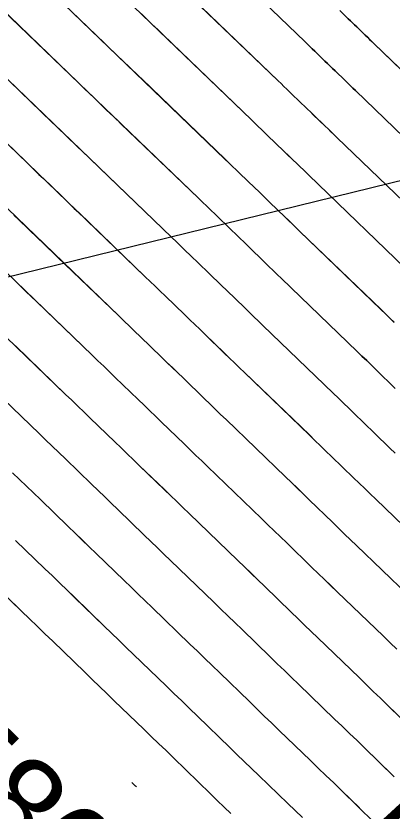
# Model space of a CAD drawing. Extents: x 954385 to 988206, y 1868364 to 1924553.
# Drawn here: x 955870.1 to 955894.3, y 1923025.4 to 1923076.5 of the extents above; entities that cross this region are included whole.
import ezdxf

# ---------------------------------------------------------------- set-up
doc = ezdxf.new("R2010")
doc.units = 0
for name, color, linetype in [('1', 7, 'Continuous'), ('Ex_Contour Labels', 7, 'Continuous'), ('Ex_Major Contours', 7, 'Continuous'), ('Ex_Minor Contours', 7, 'Continuous'), ('Slopes', 7, 'Continuous')]:
    doc.layers.add(name, color=color, linetype=linetype)

msp = doc.modelspace()

# ---------------------------------------------------------------- linework, layer by layer
at = {"layer": '1'}
for points in [[(955898.19, 1923065.685), (955891.939, 1923071.711), (955891.776, 1923071.868), (955891.613, 1923072.026), (955891.449, 1923072.184), (955891.286, 1923072.342), (955890.634, 1923072.975), (955890.471, 1923073.132), (955890.309, 1923073.289), (955890.146, 1923073.446), (955889.984, 1923073.603), (955889.333, 1923074.232), (955889.17, 1923074.389), (955889.008, 1923074.546), (955888.845, 1923074.703), (955888.682, 1923074.86), (955873.216, 1923089.761)], [(955896.656, 1923062.996), (955890.752, 1923068.687), (955890.562, 1923068.87), (955890.373, 1923069.053), (955890.184, 1923069.236), (955889.995, 1923069.419), (955889.238, 1923070.152), (955889.05, 1923070.335), (955888.861, 1923070.517), (955888.673, 1923070.699), (955888.484, 1923070.882), (955887.73, 1923071.61), (955887.541, 1923071.792), (955887.353, 1923071.974), (955887.164, 1923072.156), (955886.975, 1923072.338), (955871.672, 1923087.083)], [(955895.121, 1923060.307), (955889.565, 1923065.664), (955889.349, 1923065.871), (955889.134, 1923066.079), (955888.919, 1923066.287), (955888.704, 1923066.496), (955887.843, 1923067.33), (955887.629, 1923067.538), (955887.414, 1923067.745), (955887.2, 1923067.952), (955886.985, 1923068.16), (955886.127, 1923068.988), (955885.913, 1923069.195), (955885.698, 1923069.402), (955885.483, 1923069.609), (955885.269, 1923069.816), (955870.128, 1923084.405)], [(955894.435, 1923056.798), (955894.153, 1923057.072), (955893.87, 1923057.345), (955893.587, 1923057.618), (955888.377, 1923062.64), (955888.136, 1923062.873), (955887.895, 1923063.106), (955887.653, 1923063.339), (955887.412, 1923063.573), (955886.447, 1923064.508), (955886.207, 1923064.741), (955885.967, 1923064.973), (955885.727, 1923065.206), (955885.486, 1923065.438), (955884.524, 1923066.367), (955884.284, 1923066.599), (955884.043, 1923066.831), (955883.803, 1923067.063), (955883.562, 1923067.295), (955868.583, 1923081.727)], [(955867.039, 1923079.049), (955881.856, 1923064.773), (955882.122, 1923064.516), (955882.389, 1923064.259), (955882.655, 1923064.002), (955882.922, 1923063.745), (955883.987, 1923062.716), (955884.254, 1923062.459), (955884.52, 1923062.201), (955884.786, 1923061.944), (955885.052, 1923061.686), (955886.121, 1923060.649), (955886.388, 1923060.391), (955886.655, 1923060.133), (955886.923, 1923059.874), (955887.19, 1923059.616), (955892.053, 1923054.929), (955892.36, 1923054.632), (955892.667, 1923054.335), (955892.974, 1923054.038), (955893.281, 1923053.741), (955894.507, 1923052.55)], [(955890.936, 1923076.853), (955891.483, 1923076.325), (955891.619, 1923076.193), (955891.756, 1923076.061), (955891.892, 1923075.929), (955892.029, 1923075.797), (955892.578, 1923075.265), (955892.715, 1923075.132), (955892.852, 1923074.999), (955892.989, 1923074.867), (955893.126, 1923074.735), (955899.724, 1923068.375)], [(955865.494, 1923076.371), (955880.149, 1923062.252), (955880.442, 1923061.97), (955880.734, 1923061.688), (955881.026, 1923061.405), (955881.319, 1923061.123), (955882.488, 1923059.994), (955882.78, 1923059.712), (955883.073, 1923059.429), (955883.365, 1923059.147), (955883.656, 1923058.864), (955884.83, 1923057.726), (955885.123, 1923057.443), (955885.416, 1923057.159), (955885.709, 1923056.876), (955886.003, 1923056.593), (955890.519, 1923052.24), (955890.85, 1923051.92), (955891.182, 1923051.599), (955891.513, 1923051.278), (955891.844, 1923050.957), (955893.167, 1923049.672), (955893.498, 1923049.35), (955893.83, 1923049.029), (955894.161, 1923048.709), (955894.493, 1923048.389)], [(955863.95, 1923073.693), (955878.442, 1923059.73), (955878.761, 1923059.423), (955879.079, 1923059.116), (955879.398, 1923058.809), (955879.716, 1923058.502), (955880.989, 1923057.272), (955881.307, 1923056.965), (955881.625, 1923056.657), (955881.943, 1923056.35), (955882.261, 1923056.042), (955883.539, 1923054.803), (955883.857, 1923054.494), (955884.177, 1923054.186), (955884.496, 1923053.877), (955884.816, 1923053.569), (955888.984, 1923049.551), (955889.341, 1923049.207), (955889.697, 1923048.863), (955890.052, 1923048.518), (955890.408, 1923048.173), (955891.828, 1923046.793), (955892.184, 1923046.448), (955892.539, 1923046.104), (955892.895, 1923045.759), (955893.252, 1923045.416), (955896.868, 1923041.929)], [(955895.303, 1923039.267), (955892.01, 1923042.443), (955891.63, 1923042.81), (955891.249, 1923043.178), (955890.869, 1923043.546), (955890.489, 1923043.915), (955888.971, 1923045.39), (955888.591, 1923045.758), (955888.211, 1923046.126), (955887.831, 1923046.494), (955887.45, 1923046.862), (955883.628, 1923050.545), (955883.283, 1923050.879), (955882.937, 1923051.212), (955882.592, 1923051.546), (955882.247, 1923051.88), (955880.866, 1923053.22), (955880.522, 1923053.552), (955880.178, 1923053.885), (955879.834, 1923054.218), (955879.49, 1923054.55), (955878.113, 1923055.88), (955877.769, 1923056.212), (955877.425, 1923056.544), (955877.08, 1923056.877), (955876.736, 1923057.209), (955862.406, 1923071.015)], [(955894.607, 1923035.768), (955894.173, 1923036.187), (955893.739, 1923036.606), (955890.769, 1923039.47), (955890.364, 1923039.861), (955889.959, 1923040.252), (955889.554, 1923040.644), (955889.15, 1923041.036), (955887.534, 1923042.606), (955887.13, 1923042.998), (955886.726, 1923043.39), (955886.321, 1923043.782), (955885.916, 1923044.173), (955882.441, 1923047.522), (955882.069, 1923047.88), (955881.698, 1923048.239), (955881.327, 1923048.598), (955880.956, 1923048.957), (955879.47, 1923050.397), (955879.101, 1923050.755), (955878.731, 1923051.113), (955878.361, 1923051.471), (955877.991, 1923051.828), (955876.51, 1923053.258), (955876.14, 1923053.615), (955875.77, 1923053.973), (955875.4, 1923054.33), (955875.029, 1923054.687), (955860.861, 1923068.338)], [(955895.824, 1923030.406), (955894, 1923032.177), (955893.544, 1923032.62), (955893.088, 1923033.062), (955892.631, 1923033.504), (955892.174, 1923033.945), (955889.528, 1923036.497), (955889.098, 1923036.911), (955888.669, 1923037.327), (955888.24, 1923037.742), (955887.811, 1923038.158), (955886.098, 1923039.822), (955885.669, 1923040.238), (955885.24, 1923040.654), (955884.811, 1923041.069), (955884.381, 1923041.483), (955881.254, 1923044.498), (955880.856, 1923044.882), (955880.459, 1923045.266), (955880.062, 1923045.65), (955879.665, 1923046.034), (955878.075, 1923047.575), (955877.679, 1923047.958), (955877.284, 1923048.341), (955876.888, 1923048.724), (955876.492, 1923049.107), (955874.908, 1923050.636), (955874.511, 1923051.019), (955874.115, 1923051.401), (955873.719, 1923051.783), (955873.322, 1923052.165), (955859.317, 1923065.66)], [(955894.284, 1923027.721), (955892.528, 1923029.427), (955892.049, 1923029.891), (955891.57, 1923030.356), (955891.09, 1923030.82), (955890.609, 1923031.284), (955888.286, 1923033.524), (955887.832, 1923033.962), (955887.378, 1923034.401), (955886.925, 1923034.84), (955886.472, 1923035.28), (955884.661, 1923037.039), (955884.208, 1923037.478), (955883.755, 1923037.917), (955883.301, 1923038.356), (955882.847, 1923038.794), (955880.067, 1923041.474), (955879.643, 1923041.883), (955879.219, 1923042.292), (955878.796, 1923042.702), (955878.373, 1923043.111), (955876.679, 1923044.753), (955876.258, 1923045.161), (955875.836, 1923045.569), (955875.415, 1923045.977), (955874.993, 1923046.385), (955873.305, 1923048.015), (955872.883, 1923048.422), (955872.461, 1923048.83), (955872.038, 1923049.237), (955871.616, 1923049.644), (955857.773, 1923062.982)], [(955869.909, 1923047.122), (955870.358, 1923046.69), (955870.806, 1923046.258), (955871.254, 1923045.826), (955871.702, 1923045.393), (955873.494, 1923043.663), (955873.942, 1923043.23), (955874.389, 1923042.797), (955874.837, 1923042.364), (955875.284, 1923041.931), (955877.082, 1923040.188), (955877.531, 1923039.753), (955877.98, 1923039.319), (955878.43, 1923038.885), (955878.879, 1923038.451), (955881.313, 1923036.105), (955881.791, 1923035.643), (955882.27, 1923035.181), (955882.747, 1923034.718), (955883.225, 1923034.255), (955885.133, 1923032.401), (955885.61, 1923031.938), (955886.088, 1923031.475), (955886.566, 1923031.013), (955887.045, 1923030.551), (955889.061, 1923028.607), (955889.556, 1923028.129), (955890.051, 1923027.65), (955890.546, 1923027.171), (955891.04, 1923026.692), (955892.196, 1923025.568)], [(955870.099, 1923042.771), (955871.995, 1923040.941), (955872.468, 1923040.483), (955872.942, 1923040.025), (955873.415, 1923039.567), (955873.888, 1923039.109), (955875.791, 1923037.265), (955876.266, 1923036.805), (955876.741, 1923036.345), (955877.216, 1923035.886), (955877.692, 1923035.427), (955879.778, 1923033.416), (955880.281, 1923032.931), (955880.784, 1923032.445), (955881.286, 1923031.958), (955881.788, 1923031.471), (955883.866, 1923029.453), (955884.332, 1923029.001), (955884.798, 1923028.549), (955885.264, 1923028.098), (955885.731, 1923027.648), (955887.6, 1923025.846), (955888.066, 1923025.395), (955888.533, 1923024.944)], [(955883.945, 1923025.2), (955883.507, 1923025.623), (955883.07, 1923026.047), (955882.633, 1923026.472), (955880.246, 1923028.79), (955879.773, 1923029.25), (955879.299, 1923029.708), (955878.825, 1923030.167), (955878.35, 1923030.625), (955876.45, 1923032.456), (955875.976, 1923032.914), (955875.501, 1923033.372), (955875.027, 1923033.831), (955874.554, 1923034.289), (955872.493, 1923036.287), (955871.994, 1923036.77), (955871.495, 1923037.253), (955870.995, 1923037.736), (955870.496, 1923038.219), (955868.441, 1923040.203)], [(955877.87, 1923026.918), (955877.814, 1923026.972), (955877.571, 1923027.207)]]:
    msp.add_lwpolyline(points, dxfattribs=at)
at = {"layer": 'Ex_Major Contours'}
for points in [[(955896.655, 1923062.995), (955890.752, 1923068.688), (955890.563, 1923068.87), (955890.374, 1923069.053), (955890.185, 1923069.236), (955889.996, 1923069.419), (955889.239, 1923070.153), (955889.05, 1923070.336), (955888.862, 1923070.518), (955888.674, 1923070.7), (955888.485, 1923070.882), (955887.731, 1923071.611), (955887.542, 1923071.793), (955887.353, 1923071.975), (955887.165, 1923072.157), (955886.976, 1923072.338), (955880.943, 1923078.149)], [(955866.258, 1923071.471), (955870.756, 1923067.135), (955871.039, 1923066.862), (955871.323, 1923066.588), (955871.607, 1923066.315), (955871.891, 1923066.042), (955873.026, 1923064.948), (955873.309, 1923064.675), (955873.593, 1923064.401), (955873.877, 1923064.128), (955874.161, 1923063.855), (955878.443, 1923059.73), (955878.761, 1923059.423), (955879.08, 1923059.116), (955879.398, 1923058.809), (955879.717, 1923058.502), (955880.99, 1923057.273), (955881.308, 1923056.966), (955881.626, 1923056.658), (955881.944, 1923056.35), (955882.262, 1923056.042), (955883.539, 1923054.804), (955883.858, 1923054.495), (955884.177, 1923054.186), (955884.496, 1923053.877), (955884.816, 1923053.569), (955888.983, 1923049.55), (955889.34, 1923049.206), (955889.696, 1923048.862), (955890.051, 1923048.517), (955890.407, 1923048.172), (955891.828, 1923046.792), (955892.183, 1923046.447), (955892.539, 1923046.102), (955892.895, 1923045.758), (955893.251, 1923045.414), (955896.868, 1923041.928)], [(955893.156, 1923024.635), (955891.04, 1923026.691), (955890.546, 1923027.17), (955890.051, 1923027.649), (955889.556, 1923028.128), (955889.061, 1923028.606), (955887.045, 1923030.55), (955886.566, 1923031.012), (955886.088, 1923031.474), (955885.61, 1923031.937), (955885.133, 1923032.4), (955883.224, 1923034.254), (955882.747, 1923034.717), (955882.269, 1923035.18), (955881.791, 1923035.642), (955881.312, 1923036.104), (955878.879, 1923038.451), (955878.429, 1923038.885), (955877.98, 1923039.319), (955877.531, 1923039.753), (955877.082, 1923040.188), (955875.284, 1923041.932), (955874.837, 1923042.365), (955874.39, 1923042.798), (955873.942, 1923043.231), (955873.494, 1923043.664), (955871.702, 1923045.393), (955871.254, 1923045.826), (955870.806, 1923046.258), (955870.358, 1923046.69), (955869.909, 1923047.122)]]:
    msp.add_lwpolyline(points, dxfattribs=at)
at = {"layer": 'Ex_Minor Contours'}
for points in [[(955882.3, 1923081.008), (955888.683, 1923074.86), (955888.845, 1923074.703), (955889.008, 1923074.546), (955889.171, 1923074.389), (955889.334, 1923074.232), (955889.984, 1923073.604), (955890.147, 1923073.447), (955890.309, 1923073.29), (955890.472, 1923073.133), (955890.634, 1923072.975), (955891.287, 1923072.342), (955891.45, 1923072.184), (955891.613, 1923072.027), (955891.776, 1923071.869), (955891.939, 1923071.711), (955898.189, 1923065.684)], [(955894.434, 1923056.797), (955894.152, 1923057.07), (955893.869, 1923057.344), (955893.586, 1923057.617), (955888.378, 1923062.64), (955888.136, 1923062.873), (955887.895, 1923063.106), (955887.654, 1923063.34), (955887.413, 1923063.573), (955886.448, 1923064.509), (955886.208, 1923064.741), (955885.968, 1923064.974), (955885.727, 1923065.206), (955885.487, 1923065.439), (955884.525, 1923066.367), (955884.285, 1923066.599), (955884.044, 1923066.831), (955883.803, 1923067.063), (955883.563, 1923067.295), (955878.23, 1923072.431), (955878.029, 1923072.625), (955877.827, 1923072.819), (955877.626, 1923073.013), (955877.424, 1923073.208), (955876.619, 1923073.984), (955876.417, 1923074.178), (955876.216, 1923074.372), (955876.015, 1923074.566), (955875.813, 1923074.76), (955870.478, 1923079.903)], [(955894.506, 1923052.549), (955893.28, 1923053.739), (955892.973, 1923054.037), (955892.667, 1923054.334), (955892.359, 1923054.631), (955892.052, 1923054.928), (955887.19, 1923059.617), (955886.923, 1923059.875), (955886.656, 1923060.133), (955886.388, 1923060.391), (955886.122, 1923060.65), (955885.052, 1923061.687), (955884.786, 1923061.944), (955884.52, 1923062.202), (955884.254, 1923062.459), (955883.988, 1923062.717), (955882.922, 1923063.745), (955882.656, 1923064.003), (955882.389, 1923064.26), (955882.123, 1923064.517), (955881.856, 1923064.774), (955876.874, 1923069.572), (955876.645, 1923069.793), (955876.416, 1923070.013), (955876.187, 1923070.234), (955875.958, 1923070.454), (955875.043, 1923071.336), (955874.814, 1923071.557), (955874.585, 1923071.777), (955874.356, 1923071.998), (955874.127, 1923072.218), (955869.071, 1923077.092)], [(955899.723, 1923068.373), (955893.127, 1923074.735), (955892.989, 1923074.867), (955892.852, 1923075), (955892.715, 1923075.133), (955892.578, 1923075.265), (955892.03, 1923075.797), (955891.893, 1923075.93), (955891.757, 1923076.062), (955891.62, 1923076.194), (955891.483, 1923076.326), (955890.936, 1923076.854)], [(955895.121, 1923060.306), (955889.565, 1923065.664), (955889.349, 1923065.872), (955889.134, 1923066.08), (955888.919, 1923066.288), (955888.704, 1923066.496), (955887.843, 1923067.331), (955887.629, 1923067.539), (955887.415, 1923067.746), (955887.201, 1923067.953), (955886.986, 1923068.16), (955886.128, 1923068.989), (955885.913, 1923069.196), (955885.699, 1923069.403), (955885.484, 1923069.61), (955885.269, 1923069.817), (955879.587, 1923075.29), (955879.239, 1923075.625), (955878.891, 1923075.961), (955878.195, 1923076.631)], [(955894.493, 1923048.387), (955894.161, 1923048.708), (955893.829, 1923049.028), (955893.498, 1923049.349), (955893.167, 1923049.67), (955891.843, 1923050.956), (955891.512, 1923051.277), (955891.181, 1923051.598), (955890.85, 1923051.918), (955890.518, 1923052.239), (955886.003, 1923056.593), (955885.709, 1923056.876), (955885.416, 1923057.159), (955885.123, 1923057.443), (955884.83, 1923057.727), (955883.657, 1923058.865), (955883.365, 1923059.147), (955883.073, 1923059.43), (955882.781, 1923059.712), (955882.489, 1923059.995), (955881.319, 1923061.124), (955881.027, 1923061.406), (955880.735, 1923061.688), (955880.442, 1923061.97), (955880.149, 1923062.252), (955875.517, 1923066.714), (955875.261, 1923066.96), (955875.005, 1923067.207), (955874.748, 1923067.454), (955874.492, 1923067.701), (955873.467, 1923068.689), (955873.21, 1923068.936), (955872.954, 1923069.183), (955872.698, 1923069.43), (955872.441, 1923069.677), (955867.664, 1923074.281)], [(955870.003, 1923063.694), (955870.314, 1923063.394), (955871.559, 1923062.195), (955871.871, 1923061.895), (955872.182, 1923061.595), (955872.493, 1923061.296), (955872.804, 1923060.996), (955876.736, 1923057.209), (955877.081, 1923056.877), (955877.425, 1923056.545), (955877.769, 1923056.213), (955878.114, 1923055.88), (955879.491, 1923054.551), (955879.835, 1923054.219), (955880.179, 1923053.886), (955880.522, 1923053.553), (955880.866, 1923053.22), (955882.248, 1923051.881), (955882.592, 1923051.547), (955882.937, 1923051.213), (955883.283, 1923050.879), (955883.628, 1923050.545), (955887.449, 1923046.861), (955887.83, 1923046.493), (955888.21, 1923046.125), (955888.59, 1923045.757), (955888.97, 1923045.388), (955890.489, 1923043.914), (955890.869, 1923043.545), (955891.249, 1923043.177), (955891.629, 1923042.809), (955892.01, 1923042.441), (955895.303, 1923039.267)], [(955870.093, 1923059.442), (955870.432, 1923059.116), (955870.77, 1923058.789), (955871.109, 1923058.463), (955871.448, 1923058.137), (955875.029, 1923054.687), (955875.4, 1923054.33), (955875.77, 1923053.973), (955876.141, 1923053.616), (955876.511, 1923053.259), (955877.992, 1923051.829), (955878.362, 1923051.472), (955878.731, 1923051.114), (955879.101, 1923050.756), (955879.471, 1923050.398), (955880.956, 1923048.958), (955881.327, 1923048.598), (955881.698, 1923048.239), (955882.069, 1923047.88), (955882.441, 1923047.522), (955885.915, 1923044.172), (955886.32, 1923043.78), (955886.725, 1923043.389), (955887.129, 1923042.997), (955887.534, 1923042.605), (955889.15, 1923041.035), (955889.554, 1923040.643), (955889.958, 1923040.251), (955890.363, 1923039.86), (955890.769, 1923039.469), (955893.739, 1923036.605), (955894.173, 1923036.186), (955894.607, 1923035.767)], [(955870.091, 1923055.278), (955873.323, 1923052.166), (955873.719, 1923051.784), (955874.116, 1923051.401), (955874.512, 1923051.019), (955874.908, 1923050.637), (955876.492, 1923049.107), (955876.888, 1923048.725), (955877.284, 1923048.342), (955877.68, 1923047.959), (955878.075, 1923047.576), (955879.665, 1923046.035), (955880.062, 1923045.65), (955880.459, 1923045.266), (955880.856, 1923044.882), (955881.254, 1923044.498), (955884.381, 1923041.483), (955884.81, 1923041.068), (955885.24, 1923040.653), (955885.668, 1923040.237), (955886.097, 1923039.821), (955887.811, 1923038.157), (955888.239, 1923037.741), (955888.668, 1923037.325), (955889.098, 1923036.91), (955889.527, 1923036.496), (955892.174, 1923033.944), (955892.631, 1923033.503), (955893.088, 1923033.061), (955893.545, 1923032.619), (955894.001, 1923032.176), (955895.824, 1923030.405)], [(955868.735, 1923052.419), (955871.616, 1923049.644), (955872.039, 1923049.237), (955872.461, 1923048.83), (955872.883, 1923048.423), (955873.305, 1923048.015), (955874.993, 1923046.385), (955875.415, 1923045.978), (955875.837, 1923045.57), (955876.258, 1923045.162), (955876.68, 1923044.754), (955878.374, 1923043.111), (955878.796, 1923042.702), (955879.219, 1923042.292), (955879.643, 1923041.883), (955880.066, 1923041.474), (955882.846, 1923038.793), (955883.3, 1923038.355), (955883.754, 1923037.916), (955884.208, 1923037.477), (955884.66, 1923037.038), (955886.472, 1923035.278), (955886.925, 1923034.839), (955887.378, 1923034.4), (955887.832, 1923033.961), (955888.286, 1923033.523), (955890.609, 1923031.283), (955891.09, 1923030.819), (955891.57, 1923030.355), (955892.049, 1923029.891), (955892.528, 1923029.426), (955894.443, 1923027.565)], [(955888.533, 1923024.944), (955888.066, 1923025.395), (955887.599, 1923025.845), (955885.731, 1923027.647), (955885.264, 1923028.097), (955884.797, 1923028.548), (955884.331, 1923029), (955883.866, 1923029.452), (955881.787, 1923031.47), (955881.286, 1923031.957), (955880.783, 1923032.444), (955880.281, 1923032.93), (955879.778, 1923033.415), (955877.692, 1923035.427), (955877.216, 1923035.886), (955876.741, 1923036.345), (955876.266, 1923036.805), (955875.791, 1923037.265), (955873.889, 1923039.11), (955873.416, 1923039.568), (955872.943, 1923040.026), (955872.469, 1923040.484), (955871.995, 1923040.942), (955870.099, 1923042.772)], [(955883.945, 1923025.199), (955883.507, 1923025.622), (955883.069, 1923026.046), (955882.632, 1923026.471), (955880.245, 1923028.789), (955879.772, 1923029.249), (955879.298, 1923029.707), (955878.824, 1923030.166), (955878.349, 1923030.624), (955876.45, 1923032.456), (955875.976, 1923032.914), (955875.501, 1923033.372), (955875.027, 1923033.831), (955874.554, 1923034.29), (955872.493, 1923036.287), (955871.994, 1923036.771), (955871.495, 1923037.254), (955870.996, 1923037.737), (955870.496, 1923038.22), (955868.442, 1923040.203)]]:
    msp.add_lwpolyline(points, dxfattribs=at)
at = {"layer": 'Slopes'}
msp.add_lwpolyline([(955907.131, 1923068.928), (955855.113, 1923056.134), (955859.442, 1923060.288), (955855.113, 1923056.134), (955860.875, 1923054.462)], dxfattribs=at)

# ---------------------------------------------------------------- texts
at = {"layer": '1'}
for s, rotation, p in [('580', 315.9586, (955863.421, 1923028.371)), ('585', 315.8863, (955890.877, 1923022.668))]:
    msp.add_text(s, height=6, rotation=rotation, dxfattribs=at).set_placement(p)
at = {"layer": 'Ex_Contour Labels'}
msp.add_text('580', height=6, rotation=315.9516, dxfattribs=at).set_placement((955863.421, 1923028.372))

doc.saveas('drawing.dxf')
